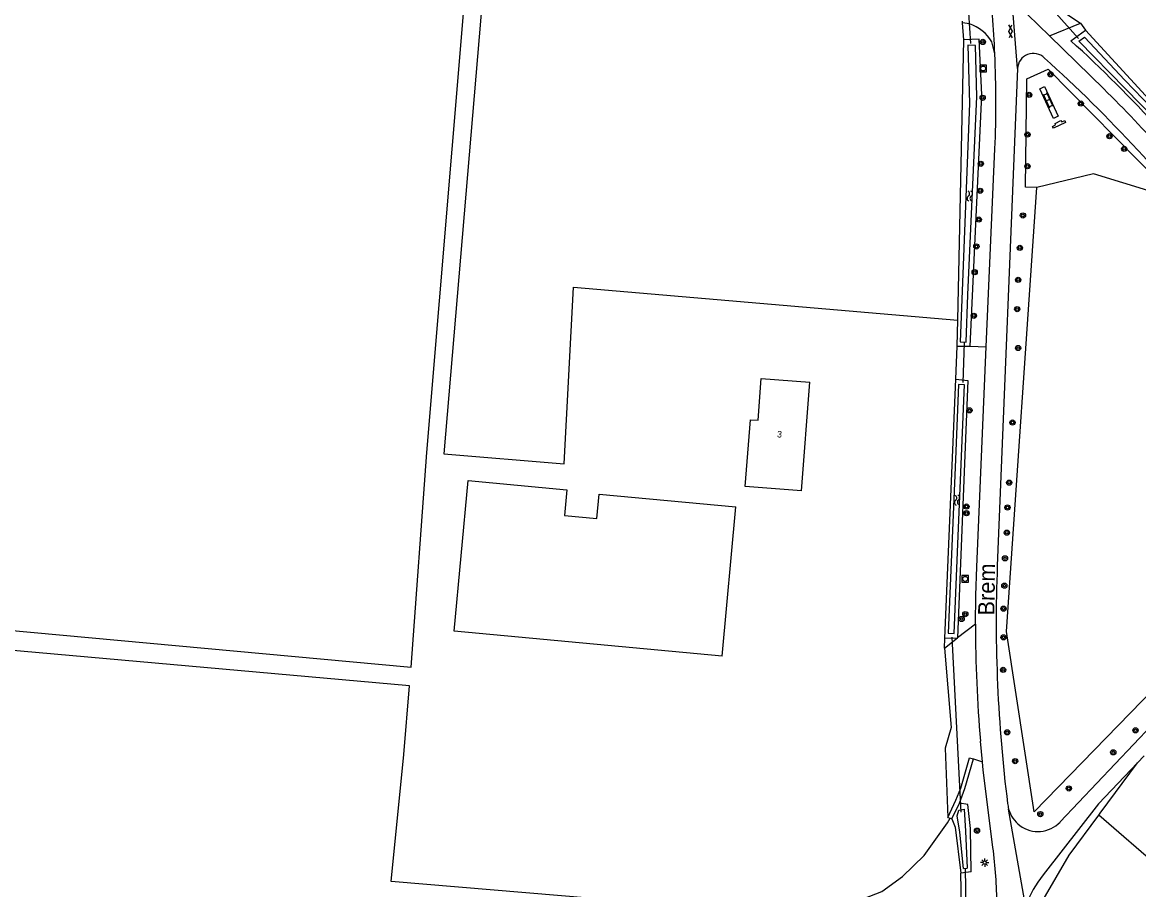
# Model space of a CAD drawing. Extents: x 136000 to 141000, y 400494 to 402006.
# Drawn here: x 138221.6 to 138392.9, y 401012.4 to 401145.4 of the extents above; entities that cross this region are included whole.
import ezdxf

# ---------------------------------------------------------------- set-up
doc = ezdxf.new("R2010")
doc.units = 0
for name, color, linetype in [('gg-afsc-erfafscheiding', 7, 'Continuous'), ('gg-afsc-muur', 7, 'Continuous'), ('gg-anno-huisnummerreeks BGT', 7, 'Continuous'), ('gg-anno-openbare ruimte label', 7, 'Continuous'), ('gg-bbg-bijgebouw', 7, 'Continuous'), ('gg-bbg-hoofdgebouw', 7, 'Continuous'), ('gg-knt-bronhoudergrens', 7, 'Continuous'), ('gg-knt-onverhard', 7, 'Continuous'), ('gg-knt-verharding', 7, 'Continuous'), ('gg-kntw-bovenkant insteek waterloop', 7, 'Continuous'), ('gg-kntw-waterlijn', 7, 'Continuous'), ('gg-kwrk-duiker nz buis', 7, 'Continuous'), ('gt-grn-groengrens', 7, 'Continuous'), ('gt-grn-vlakafsluiter', 7, 'Continuous'), ('gt-grn-weggrens', 7, 'Continuous'), ('gt-symb-boom', 7, 'Continuous'), ('gt-symb-gesloten verharding', 7, 'Continuous'), ('gt-symb-klinker verharding', 7, 'Continuous'), ('gt-symb-lichtmast', 7, 'Continuous'), ('gt-symb-rioolschacht', 7, 'Continuous'), ('gt-symb-watersymbool', 7, 'Continuous')]:
    doc.layers.add(name, color=color, linetype=linetype)

# ---------------------------------------------------------------- blocks, each defined once
blk = doc.blocks.new('gt0-BOOM')
at = {"layer": 'gt-symb-boom'}
for radius in [0.4, 0.2]:
    blk.add_circle((0, 0), radius, dxfattribs=at)
blk = doc.blocks.new('gt0-KL1')
at = {"layer": 'gt-symb-klinker verharding'}
for p, q in [((-1.15, 0.3), (1.15, 0.3)), ((-1, -0.3), (-1, 0.3)), ((-0.5, 0.3), (-0.5, 0.45)), ((0, -0.3), (0, 0.3)), ((0.5, 0.3), (0.5, 0.45)), ((1, -0.3), (1, 0.3)), ((-1.15, -0.3), (1.15, -0.3)), ((-0.5, -0.45), (-0.5, -0.3)), ((0.5, -0.45), (0.5, -0.3))]:
    blk.add_line(p, q, dxfattribs=at)
blk = doc.blocks.new('gt0-WA')
at = {"layer": 'gt-symb-watersymbool'}
for centre, start, end in [((-0.32, 0.02), 28.0725, 151.9275), ((0.43, 0.42), 208.0725, 331.9275), ((-0.32, -0.43), 28.0725, 151.9275), ((0.43, -0.03), 208.0725, 331.9275)]:
    blk.add_arc(centre, 0.425, start, end, dxfattribs=at)
blk = doc.blocks.new('gt0-RS')
at = {"layer": 'gt-symb-rioolschacht'}
blk.add_lwpolyline([(-0.5, -0.5), (0.5, -0.5), (0.5, 0.5), (-0.5, 0.5)], close=True, dxfattribs=at)
blk.add_circle((0, 0), 0.375, dxfattribs=at)
blk = doc.blocks.new('gt0-GESVH1')
at = {"layer": 'gt-symb-gesloten verharding'}
for p, q in [((-0.99, -0.26), (0.01, 0.24)), ((0.01, -0.26), (-0.99, 0.24)), ((0.01, 0.24), (1.01, -0.26)), ((1.01, 0.24), (0.01, -0.26))]:
    blk.add_line(p, q, dxfattribs=at)
blk = doc.blocks.new('gt0-LMAST')
at = {"layer": 'gt-symb-lichtmast'}
for p, q in [((-0.18, 0.17), (-0.45, 0.44)), ((-0.01, 0.25), (-0.01, 0.62)), ((0.17, 0.17), (0.44, 0.44)), ((-0.26, 0), (-0.63, 0)), ((-0.18, -0.18), (-0.45, -0.45)), ((-0.01, -0.25), (-0.01, -0.63)), ((0.44, -0.45), (0.17, -0.18)), ((0.24, 0), (0.62, 0))]:
    blk.add_line(p, q, dxfattribs=at)
blk.add_circle((-0.01, 0), 0.25, dxfattribs=at)

msp = doc.modelspace()

# ---------------------------------------------------------------- linework, layer by layer
at = {"layer": 'gg-afsc-erfafscheiding'}
for p, q in [((138379.02, 401148.56), (138383.96, 401145.29)), ((138365.89, 401145.34), (138365.87, 401145.58)), ((138366.08, 401142.69), (138365.89, 401145.34)), ((138383.96, 401145.29), (138384.74, 401144.21)), ((138364.85, 401090.68), (138365.07, 401095.71)), ((138363.11, 401049.43), (138363.18, 401050.96))]:
    msp.add_line(p, q, dxfattribs=at)
at = {"layer": 'gg-afsc-muur'}
msp.add_lwpolyline([(138379.83, 401129.17), (138379.7, 401129.44), (138380.17, 401129.67), (138380.09, 401129.87), (138380.99, 401130.32), (138381.1, 401130.12), (138381.57, 401130.32), (138381.69, 401130.05), (138379.83, 401129.17)], dxfattribs=at)
at = {"layer": 'gg-bbg-bijgebouw'}
msp.add_line((138328.99, 401048.21), (138331.09, 401071.11), dxfattribs=at)
msp.add_lwpolyline([(138328.99, 401048.21), (138287.9, 401052.04), (138290.06, 401075.13), (138305.19, 401073.72), (138304.82, 401069.75), (138309.78, 401069.29), (138310.13, 401073.06), (138331.09, 401071.11)], dxfattribs=at)
at = {"layer": 'gg-bbg-hoofdgebouw'}
msp.add_line((138341.18, 401073.54), (138342.44, 401090.2), dxfattribs=at)
msp.add_lwpolyline([(138341.18, 401073.54), (138332.55, 401074.19), (138333.33, 401084.45), (138334.51, 401084.36), (138335.01, 401090.76), (138342.44, 401090.2)], dxfattribs=at)
at = {"layer": 'gg-knt-bronhoudergrens'}
for p, q in [((138283.69, 401079.44), (138289.57, 401149.59)), ((138292.22, 401149.34), (138286.29, 401079.22)), ((138306.18, 401104.79), (138365.15, 401099.7)), ((138365.7, 401009.94), (138365.62, 401014.92))]:
    msp.add_line(p, q, dxfattribs=at)
for points in [[(138286.29, 401079.22), (138304.74, 401077.71), (138306.18, 401104.79)], [(138146.61, 401058.85), (138281.3, 401046.49), (138283.69, 401079.44)], [(138140.61, 401009.51), (138233.43, 401000.78), (138333.97, 400992.84), (138334.74, 401008.86), (138278.22, 401013.61), (138280.15, 401033.12), (138281.06, 401043.62), (138148.45, 401055.44)], [(138341.88, 401008.77), (138344.6, 401009.11), (138348, 401009.93), (138353.51, 401012.08), (138356.68, 401014.42), (138360, 401017.62), (138363.6, 401022.61), (138363.97, 401023.34)]]:
    msp.add_lwpolyline(points, dxfattribs=at)
at = {"layer": 'gg-knt-onverhard'}
for p, q in [((138366.95, 401145.16), (138365.89, 401145.34)), ((138379.21, 401143.32), (138383.96, 401145.29)), ((138370.83, 401140.54), (138370.38, 401142.41))]:
    msp.add_line(p, q, dxfattribs=at)
msp.add_arc((138365.02, 401139.23), 6.23, 30.7097, 71.9585, dxfattribs=at)
at = {"layer": 'gg-knt-verharding'}
for p, q in [((138379.21, 401143.32), (138375.85, 401146.6)), ((138379.21, 401143.32), (138387.54, 401135.18)), ((138374.31, 401138.3), (138371.22, 401062.02)), ((138369.53, 401095.62), (138370.86, 401126.02)), ((138367.87, 401053.09), (138365.09, 401050.98)), ((138363.11, 401049.43), (138365.09, 401050.98)), ((138364.13, 401037.23), (138363.21, 401034.07)), ((138368.94, 401031.96), (138368.63, 401035.15)), ((138367.55, 401032.42), (138368.94, 401031.96)), ((138393.73, 401032.88), (138392.73, 401031.83)), ((138364.26, 401023.24), (138365.41, 401025.65))]:
    msp.add_line(p, q, dxfattribs=at)
for points in [[(138378.46, 401135.57), (138380.58, 401130.99), (138379.83, 401130.67), (138377.73, 401135.22), (138378.46, 401135.57)], [(138367.87, 401053.09), (138367.92, 401057.48), (138368.06, 401061.88), (138369.53, 401095.62)], [(138380.85, 401022.76), (138400.54, 401043.55), (138426.65, 401069.33)], [(138363.63, 401023.45), (138364.88, 401026.12), (138365.62, 401027.94), (138366.95, 401032.6), (138367.55, 401032.42)], [(138365.41, 401025.65), (138366.22, 401027.9), (138367.55, 401032.42)], [(138370.55, 401018.87), (138369.59, 401026.27), (138369.06, 401030.7), (138368.94, 401031.96)], [(138392.73, 401031.83), (138386.74, 401025.55), (138378.25, 401014.66)]]:
    msp.add_lwpolyline(points, dxfattribs=at)
for centre, radius, start, end in [((138207.2, 401132.89), 163.82, 2.6746, 6.8327), ((138208.73, 401133.04), 162.28, 357.5186, 2.6472), ((138376.74, 401138.2), 2.43, 111.3797, 177.5901), ((138376.74, 401138.2), 2.43, 45.1626, 111.3712), ((138238.18, 400983.45), 210.14, 37.1472, 48.125), ((138257.97, 401002.66), 185.34, 37.3256, 45.6471), ((138594.25, 401053.47), 223.2, 177.8051, 187.1749), ((138572.86, 401052.86), 204.99, 179.9384, 184.9583), ((138377.43, 401025.97), 4.64, 184.5879, 195.2744), ((138377.46, 401025.97), 4.67, 195.217, 233.3906), ((138377.46, 401025.97), 4.67, 233.398, 316.5222), ((138293.28, 401008.84), 77.91, 0.8797, 7.3957), ((138393.32, 401002.91), 19.11, 142.061, 158.4753)]:
    msp.add_arc(centre, radius, start, end, dxfattribs=at)
at = {"layer": 'gg-kntw-bovenkant insteek waterloop'}
for p, q in [((138365.15, 401099.7), (138366.08, 401142.69)), ((138382.49, 401142.57), (138384.74, 401144.21)), ((138365.07, 401095.71), (138365.15, 401099.7)), ((138365.07, 401095.71), (138367.03, 401095.73)), ((138363.18, 401050.96), (138364.85, 401090.68)), ((138363.18, 401050.96), (138365.09, 401050.98)), ((138367.21, 401015.11), (138365.62, 401014.92))]:
    msp.add_line(p, q, dxfattribs=at)
for points in [[(138367.03, 401095.73), (138368.86, 401134.26), (138368.45, 401142.81), (138366.08, 401142.69)], [(138431.36, 401086.38), (138401.43, 401126.04), (138384.74, 401144.21)], [(138364.85, 401090.68), (138366.7, 401090.49), (138365.09, 401050.98)], [(138367.21, 401015.11), (138367.09, 401021.75), (138366.7, 401025.43), (138365.41, 401025.65)], [(138364.26, 401023.24), (138364.74, 401021.95), (138365.62, 401014.92)]]:
    msp.add_lwpolyline(points, dxfattribs=at)
msp.add_arc((138256.49, 401002.91), 188.1, 42.0901, 47.9437, dxfattribs=at)
at = {"layer": 'gg-kntw-waterlijn'}
msp.add_line((138366.01, 401015.62), (138366.58, 401015.67), dxfattribs=at)
for points in [[(138429.99, 401086.21), (138425.25, 401092.31), (138407.46, 401115.94), (138397.92, 401128.01), (138383.73, 401142.51), (138384.59, 401143.14), (138390.78, 401136.55), (138397.67, 401129.35), (138401.02, 401125.39), (138407.87, 401116.63), (138424.18, 401094.98), (138430.44, 401086.66), (138429.99, 401086.21)], [(138366.7, 401141.87), (138366.95, 401132.95), (138365.84, 401104.2), (138365.54, 401096.38), (138366.44, 401096.34), (138366.72, 401103.63), (138367.74, 401126.17), (138368.09, 401133.96), (138367.87, 401141.82), (138366.7, 401141.87)], [(138365.28, 401089.84), (138364.8, 401078.33), (138363.7, 401051.72), (138364.61, 401051.68), (138365.23, 401066.67), (138366.19, 401089.8), (138365.28, 401089.84)], [(138366.01, 401015.62), (138365.48, 401021.18), (138365.08, 401023.7), (138365.32, 401024.55), (138366.11, 401024.75), (138366.32, 401021.36), (138366.58, 401015.67)]]:
    msp.add_lwpolyline(points, dxfattribs=at)
at = {"layer": 'gg-kwrk-duiker nz buis'}
for p, q in [((138367.14, 401142.15), (138366.65, 401150.16)), ((138377.92, 401149.38), (138383.66, 401142.92)), ((138366.11, 401096.25), (138365.91, 401090.18)), ((138364.22, 401051.11), (138365.61, 401024.29)), ((138366.43, 401009.6), (138366.36, 401015.62))]:
    msp.add_line(p, q, dxfattribs=at)
at = {"layer": 'gt-grn-groengrens'}
for p, q in [((138372.62, 401051.96), (138377.29, 401120.07)), ((138367.03, 401095.73), (138369.53, 401095.62)), ((138396.36, 401015.54), (138386.79, 401023.8))]:
    msp.add_line(p, q, dxfattribs=at)
for points in [[(138377.29, 401120.07), (138375.56, 401120.14), (138375.74, 401136.73), (138379.03, 401138.22), (138396.07, 401120.92), (138394.99, 401119.38)], [(138394.99, 401119.38), (138386, 401122.15), (138377.29, 401120.07)], [(138394.99, 401119.38), (138426.63, 401075.45), (138376.89, 401024.34), (138372.62, 401051.96)], [(138386.79, 401023.8), (138387.02, 401024.11), (138392.73, 401031.83)], [(138375.88, 401006.77), (138382.25, 401017.66), (138386.79, 401023.8)]]:
    msp.add_lwpolyline(points, dxfattribs=at)
at = {"layer": 'gt-grn-vlakafsluiter'}
for p, q in [((138363.11, 401049.43), (138364.13, 401037.23)), ((138363.21, 401034.07), (138363.63, 401023.45)), ((138363.63, 401023.45), (138363.97, 401023.34)), ((138363.97, 401023.34), (138364.26, 401023.24))]:
    msp.add_line(p, q, dxfattribs=at)
at = {"layer": 'gt-grn-weggrens'}
for p, q in [((138374.31, 401138.3), (138373.32, 401150.81)), ((138375.55, 401009.93), (138372.95, 401024.75))]:
    msp.add_line(p, q, dxfattribs=at)

# ---------------------------------------------------------------- block references
at = {"layer": 'gt-symb-boom'}
for p in [(138369, 401142.39), (138379.39, 401137.43), (138368.97, 401133.82), (138376.11, 401134.27), (138384.02, 401132.94), (138375.85, 401128.18), (138388.42, 401127.93), (138390.69, 401125.99), (138368.68, 401123.7), (138375.84, 401123.33), (138368.6, 401119.56), (138368.38, 401115.15), (138375.15, 401115.78), (138368.01, 401111.03), (138374.68, 401110.8), (138367.75, 401107.08), (138374.42, 401105.9), (138374.27, 401101.41), (138367.63, 401100.39), (138374.41, 401095.45), (138366.94, 401085.89), (138373.55, 401084.02), (138373.04, 401074.8), (138366.48, 401071.13), (138372.77, 401070.99), (138366.49, 401070.12), (138372.68, 401067.13), (138372.4, 401063.19), (138372.3, 401059.01), (138372.18, 401055.47), (138365.74, 401053.89), (138366.31, 401054.64), (138372.18, 401051.07), (138372.11, 401046.08), (138372.73, 401036.51), (138392.43, 401036.82), (138389.01, 401033.45), (138373.95, 401032.09), (138382.2, 401027.9), (138377.82, 401023.97), (138368.11, 401021.42)]:
    msp.add_blockref('gt0-BOOM', p, dxfattribs=at)
at = {"layer": 'gt-symb-gesloten verharding', "rotation": 92.00653893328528}
msp.add_blockref('gt0-GESVH1', (138373.23, 401144.01), dxfattribs=at)
at = {"layer": 'gt-symb-klinker verharding', "rotation": -64.71651982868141}
msp.add_blockref('gt0-KL1', (138379, 401133.46), dxfattribs=at)
at = {"layer": 'gt-symb-lichtmast'}
msp.add_blockref('gt0-LMAST', (138369.29, 401016.53), dxfattribs=at)
at = {"layer": 'gt-symb-rioolschacht'}
for p in [(138369.04, 401138.32), (138366.28, 401060.04)]:
    msp.add_blockref('gt0-RS', p, dxfattribs=at)
at = {"layer": 'gt-symb-watersymbool'}
for p, rotation in [((138367, 401118.7), 93.84074707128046), ((138365.04, 401072.08), 97.81418085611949)]:
    msp.add_blockref('gt0-WA', p, dxfattribs=dict(at, rotation=rotation))

# ---------------------------------------------------------------- texts
at = {"layer": 'gg-anno-huisnummerreeks BGT'}
msp.add_text('3', height=1, rotation=355.7, dxfattribs=at).set_placement((138337.4, 401081.76))
at = {"layer": 'gg-anno-openbare ruimte label'}
msp.add_text('Brem', height=2.5, rotation=89.3, dxfattribs=at).set_placement((138370.77, 401054.41))

doc.saveas('drawing.dxf')
